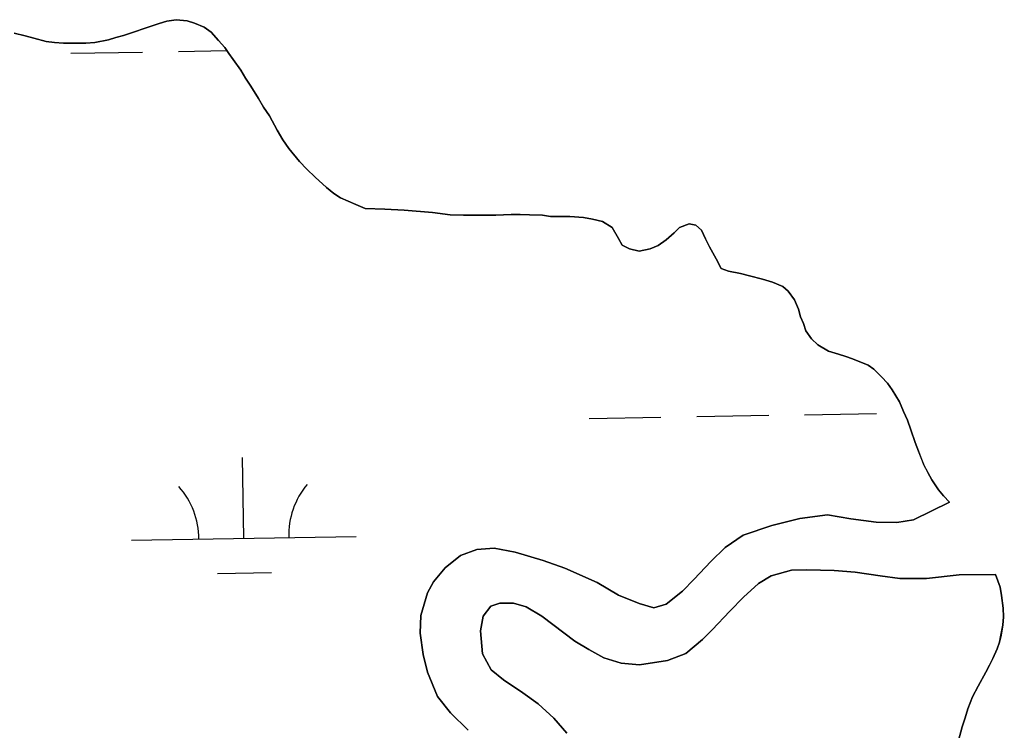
# Model space of a CAD drawing. Extents: x 3887375 to 3925618, y 296674 to 322633.
# Drawn here: x 3911865.2 to 3912303.2, y 304267.9 to 304584.3 of the extents above; entities that cross this region are included whole.
import ezdxf

# ---------------------------------------------------------------- set-up
doc = ezdxf.new("R2010")
doc.units = 0
doc.layers.add('V-TOPO-SHOR', color=7, linetype='Continuous')
doc.layers.add('V-WETL-SWMP', color=7, linetype='Continuous')

msp = doc.modelspace()

# ---------------------------------------------------------------- linework, layer by layer
at = {"layer": 'V-TOPO-SHOR'}
for points in [[(3912256.96, 304414.14), (3912253.74, 304419.46), (3912251.6, 304422.47), (3912248.92, 304425.3), (3912245.53, 304428.67), (3912243.03, 304430.43), (3912236.09, 304433.25), (3912233.07, 304434.3), (3912229.86, 304435.35), (3912225.42, 304436.76), (3912220.6, 304439.58), (3912217.75, 304442.24), (3912215.25, 304445.78), (3912214.17, 304448.97), (3912212.91, 304451.99), (3912212.01, 304455.36), (3912210.21, 304459.62), (3912207.35, 304463.34), (3912205.03, 304465.46), (3912200.41, 304467.4), (3912195.96, 304468.8), (3912190.26, 304470.2), (3912186.17, 304471.25), (3912180.84, 304472.29), (3912177.63, 304473.52), (3912175.3, 304477.78), (3912172.44, 304483.1), (3912170.65, 304486.65), (3912168.85, 304490.55), (3912166.35, 304492.85), (3912163.33, 304493.37), (3912159.07, 304491.75), (3912156.59, 304489.43), (3912153.05, 304486.21), (3912149.51, 304483.71), (3912145.96, 304482.28), (3912140.99, 304481.19), (3912136.72, 304482.24), (3912133.51, 304483.82), (3912131.9, 304486.84), (3912129.04, 304491.8), (3912124.76, 304494.45), (3912120.31, 304495.5), (3912116.22, 304496.19), (3912110.18, 304496.7), (3912105.02, 304496.68), (3912101.65, 304496.66), (3912098.09, 304497.18), (3912092.23, 304497.34), (3912088.14, 304497.49), (3912084.05, 304497.48), (3912077.3, 304497.27), (3912072.14, 304497.25), (3912062.9, 304497.21), (3912056.86, 304497.36), (3912049.04, 304498.4), (3912036.41, 304499.41), (3912027.88, 304499.91), (3912019, 304500.23), (3912014.9, 304501.99), (3912008.13, 304504.98), (3912005.1, 304506.92), (3912001.89, 304509.57), (3911996.72, 304514.17), (3911993.15, 304517.71), (3911989.76, 304521.08), (3911985.12, 304526.92), (3911982.43, 304530.82), (3911979.93, 304535.07), (3911976.52, 304541.46), (3911973.84, 304545.36), (3911971.52, 304549.26), (3911968.12, 304554.75), (3911965.79, 304558.3), (3911963.64, 304561.84), (3911960.25, 304566.62), (3911958.28, 304569.28), (3911956.49, 304571.94), (3911953.81, 304574.95), (3911950.42, 304578.67), (3911947.39, 304580.97), (3911943.12, 304582.73), (3911939.74, 304583.78), (3911934.94, 304584.29), (3911930.68, 304583.56), (3911927.3, 304582.66), (3911920.2, 304580.14), (3911916.83, 304579.06), (3911911.51, 304577.26), (3911907.96, 304576.36), (3911904.76, 304575.28), (3911898.72, 304574.19), (3911894.64, 304573.82), (3911890.55, 304573.8), (3911884.69, 304573.77), (3911880.77, 304574.11), (3911877.04, 304574.63), (3911871.52, 304576.03), (3911867.61, 304577.08), (3911862.81, 304578.3)], [(3912279.19, 304369.45), (3912276.51, 304372.28), (3912274.37, 304374.94), (3912271.33, 304379.37), (3912269.54, 304382.74), (3912267.75, 304386.28), (3912265.41, 304392.14), (3912263.97, 304396.04), (3912261.99, 304401.72), (3912260.55, 304405.98), (3912258.76, 304409.88), (3912256.96, 304414.14)], [(3912098.32, 304343.56), (3912107.94, 304340.04), (3912122.36, 304333.7), (3912131.8, 304328.06), (3912141.06, 304324.36), (3912147.64, 304322.44), (3912153.15, 304324.06), (3912160.41, 304329.78), (3912165.54, 304335.13), (3912172.98, 304342.98), (3912179.35, 304349.23), (3912187.32, 304354.77), (3912200.1, 304359.09), (3912212.53, 304362.16), (3912224.96, 304363.82), (3912235.28, 304362.08), (3912246.66, 304360.53), (3912255.73, 304360.39), (3912263.19, 304361.66), (3912279.19, 304369.45)], [(3912064.87, 304267.88), (3912057.02, 304275.67), (3912051.3, 304282.93), (3912046.81, 304293.75), (3912044.82, 304301.57), (3912043.54, 304311.16), (3912043.86, 304318.98), (3912046.84, 304329.12), (3912049.49, 304333.93), (3912054.62, 304340.17), (3912061.52, 304345.71), (3912068.8, 304348.41), (3912076.44, 304348.98), (3912085.87, 304347.24), (3912098.32, 304343.56)], [(3912299.76, 304337.19), (3912283.59, 304337.12), (3912269.02, 304335.46), (3912257.11, 304335.41), (3912248.4, 304336.62), (3912237.2, 304338.35), (3912227.95, 304339.02), (3912215.69, 304339.33), (3912208.93, 304339.12), (3912199.88, 304336.6), (3912194.2, 304333.19), (3912187.48, 304327.12), (3912181.46, 304320.88), (3912173.5, 304312.67), (3912169.25, 304308.39), (3912161.81, 304302.13), (3912153.65, 304298.9), (3912141.21, 304297.07), (3912133.04, 304297.74), (3912125.38, 304300.2), (3912118.61, 304303.91), (3912112.38, 304307.61), (3912097.75, 304318.75), (3912090.81, 304322.81), (3912085.11, 304324.56), (3912079.07, 304324.54), (3912074.99, 304323.1), (3912071.63, 304318.64), (3912070.41, 304312.24), (3912071.34, 304301.93), (3912075.11, 304294.84), (3912080.63, 304290.42), (3912089.19, 304284.59), (3912096.14, 304279.64), (3912103.1, 304273.27), (3912108.82, 304266.54)], [(3912283.19, 304263.37), (3912284.94, 304269.42), (3912286.17, 304273.51), (3912287.39, 304277.42), (3912289.5, 304282.77), (3912291.97, 304287.58), (3912295.5, 304293.81), (3912297.09, 304296.84), (3912298.5, 304299.86), (3912300.43, 304304.14), (3912301.49, 304307.16), (3912302.18, 304310.19), (3912303.05, 304314.63), (3912303.22, 304318.37), (3912303.2, 304322.28), (3912302.47, 304327.96), (3912301.74, 304331.69), (3912299.76, 304337.19)]]:
    msp.add_lwpolyline(points, dxfattribs=at)
at = {"layer": 'V-WETL-SWMP'}
for p, q in [((3911920.2, 304580.14), (3911927.3, 304582.66)), ((3911927.3, 304582.66), (3911930.67, 304583.56)), ((3911930.67, 304583.56), (3911934.94, 304584.29)), ((3911934.94, 304584.29), (3911939.74, 304583.78)), ((3911939.74, 304583.78), (3911943.12, 304582.73)), ((3911943.12, 304582.73), (3911947.39, 304580.97)), ((3911862.81, 304578.3), (3911867.61, 304577.08)), ((3911911.51, 304577.26), (3911916.83, 304579.06)), ((3911916.83, 304579.06), (3911920.2, 304580.14)), ((3911947.39, 304580.97), (3911950.42, 304578.67)), ((3911950.42, 304578.67), (3911953.81, 304574.95)), ((3911867.61, 304577.08), (3911871.52, 304576.03)), ((3911871.52, 304576.03), (3911877.04, 304574.63)), ((3911877.04, 304574.63), (3911880.77, 304574.11)), ((3911880.77, 304574.11), (3911884.69, 304573.77)), ((3911884.69, 304573.77), (3911890.55, 304573.8)), ((3911890.55, 304573.8), (3911894.64, 304573.82)), ((3911894.64, 304573.82), (3911898.72, 304574.19)), ((3911898.72, 304574.19), (3911904.76, 304575.28)), ((3911904.76, 304575.28), (3911907.96, 304576.36)), ((3911907.96, 304576.36), (3911911.51, 304577.26)), ((3911953.81, 304574.95), (3911956.49, 304571.94)), ((3911887.92, 304569.33), (3911919.91, 304569.88)), ((3911935.91, 304570.15), (3911957.45, 304570.52)), ((3911956.49, 304571.94), (3911958.28, 304569.28)), ((3911958.28, 304569.28), (3911960.25, 304566.62)), ((3911960.25, 304566.62), (3911963.64, 304561.84)), ((3911963.64, 304561.84), (3911965.79, 304558.3)), ((3911965.79, 304558.3), (3911968.12, 304554.75)), ((3911968.12, 304554.75), (3911971.52, 304549.26)), ((3911971.52, 304549.26), (3911973.84, 304545.36)), ((3911973.84, 304545.36), (3911976.52, 304541.46)), ((3911976.52, 304541.46), (3911979.93, 304535.07)), ((3911979.93, 304535.07), (3911982.43, 304530.82)), ((3911982.43, 304530.82), (3911985.12, 304526.92)), ((3911985.12, 304526.92), (3911989.76, 304521.08)), ((3911989.76, 304521.08), (3911993.15, 304517.71)), ((3911993.15, 304517.71), (3911996.72, 304514.17)), ((3911996.72, 304514.17), (3912001.89, 304509.57)), ((3912001.89, 304509.57), (3912005.1, 304506.92)), ((3912005.1, 304506.92), (3912008.13, 304504.98)), ((3912008.13, 304504.98), (3912014.9, 304501.99)), ((3912014.9, 304501.99), (3912018.99, 304500.23)), ((3912018.99, 304500.23), (3912027.88, 304499.91)), ((3912027.88, 304499.91), (3912036.41, 304499.41)), ((3912036.41, 304499.41), (3912049.04, 304498.4)), ((3912049.04, 304498.4), (3912056.86, 304497.36)), ((3912056.86, 304497.36), (3912062.9, 304497.21)), ((3912062.9, 304497.21), (3912072.14, 304497.25)), ((3912072.14, 304497.25), (3912077.3, 304497.27)), ((3912077.3, 304497.27), (3912084.05, 304497.48)), ((3912084.05, 304497.48), (3912088.14, 304497.49)), ((3912088.14, 304497.49), (3912092.23, 304497.34)), ((3912092.23, 304497.34), (3912098.09, 304497.18)), ((3912098.09, 304497.18), (3912101.65, 304496.66)), ((3912101.65, 304496.66), (3912105.02, 304496.68)), ((3912105.02, 304496.68), (3912110.18, 304496.7)), ((3912110.18, 304496.7), (3912116.22, 304496.19)), ((3912116.22, 304496.19), (3912120.31, 304495.5)), ((3912120.31, 304495.5), (3912124.76, 304494.45)), ((3912124.76, 304494.45), (3912129.04, 304491.8)), ((3912129.04, 304491.8), (3912131.9, 304486.84)), ((3912156.59, 304489.43), (3912159.07, 304491.75)), ((3912159.07, 304491.75), (3912163.33, 304493.37)), ((3912163.33, 304493.37), (3912166.35, 304492.85)), ((3912166.35, 304492.85), (3912168.85, 304490.55)), ((3912168.85, 304490.55), (3912170.65, 304486.65)), ((3912131.9, 304486.84), (3912133.51, 304483.82)), ((3912149.51, 304483.71), (3912153.05, 304486.21)), ((3912153.05, 304486.21), (3912156.59, 304489.43)), ((3912170.65, 304486.65), (3912172.44, 304483.1)), ((3912133.51, 304483.82), (3912136.72, 304482.24)), ((3912136.72, 304482.24), (3912140.99, 304481.19)), ((3912140.99, 304481.19), (3912145.96, 304482.28)), ((3912145.96, 304482.28), (3912149.51, 304483.71)), ((3912172.44, 304483.1), (3912175.3, 304477.78)), ((3912175.3, 304477.78), (3912177.63, 304473.52)), ((3912177.63, 304473.52), (3912180.83, 304472.29)), ((3912180.83, 304472.29), (3912186.17, 304471.25)), ((3912186.17, 304471.25), (3912190.26, 304470.2)), ((3912190.26, 304470.2), (3912195.96, 304468.8)), ((3912195.96, 304468.8), (3912200.41, 304467.4)), ((3912200.41, 304467.4), (3912205.03, 304465.46)), ((3912205.03, 304465.46), (3912207.35, 304463.34)), ((3912207.35, 304463.34), (3912210.21, 304459.62)), ((3912210.21, 304459.62), (3912212.01, 304455.36)), ((3912212.01, 304455.36), (3912212.91, 304451.99)), ((3912212.91, 304451.99), (3912214.17, 304448.97)), ((3912214.17, 304448.97), (3912215.25, 304445.78)), ((3912215.25, 304445.78), (3912217.75, 304442.23)), ((3912217.75, 304442.23), (3912220.6, 304439.58)), ((3912220.6, 304439.58), (3912225.41, 304436.76)), ((3912225.41, 304436.76), (3912229.86, 304435.35)), ((3912229.86, 304435.35), (3912233.07, 304434.3)), ((3912233.07, 304434.3), (3912236.09, 304433.25)), ((3912236.09, 304433.25), (3912243.03, 304430.43)), ((3912243.03, 304430.43), (3912245.53, 304428.67)), ((3912245.53, 304428.67), (3912248.92, 304425.3)), ((3912248.92, 304425.3), (3912251.6, 304422.47)), ((3912251.6, 304422.47), (3912253.74, 304419.46)), ((3912253.74, 304419.46), (3912256.96, 304414.14)), ((3912256.96, 304414.14), (3912258.76, 304409.88)), ((3912118.74, 304406.76), (3912150.74, 304407.31)), ((3912166.73, 304407.59), (3912198.73, 304408.14)), ((3912214.73, 304408.41), (3912246.72, 304408.96)), ((3912258.76, 304409.88), (3912260.55, 304405.98)), ((3912260.55, 304405.98), (3912261.99, 304401.72)), ((3912261.99, 304401.72), (3912263.97, 304396.04)), ((3912263.97, 304396.04), (3912265.41, 304392.14)), ((3911965.04, 304353.38), (3911964.42, 304389.37)), ((3912265.41, 304392.14), (3912267.74, 304386.29)), ((3912267.74, 304386.29), (3912269.54, 304382.74)), ((3912269.54, 304382.74), (3912271.33, 304379.37)), ((3912271.33, 304379.37), (3912274.37, 304374.94)), ((3912274.37, 304374.94), (3912276.51, 304372.28)), ((3912276.51, 304372.28), (3912279.19, 304369.45)), ((3912279.19, 304369.45), (3912263.19, 304361.66)), ((3912224.96, 304363.82), (3912212.53, 304362.16)), ((3912235.28, 304362.08), (3912224.96, 304363.82)), ((3912200.1, 304359.09), (3912187.32, 304354.77)), ((3912212.53, 304362.16), (3912200.1, 304359.09)), ((3912246.66, 304360.53), (3912235.28, 304362.08)), ((3912255.73, 304360.39), (3912246.66, 304360.53)), ((3912263.19, 304361.66), (3912255.73, 304360.39)), ((3912187.32, 304354.77), (3912179.35, 304349.23)), ((3911915.05, 304352.52), (3912015.04, 304354.23)), ((3912061.52, 304345.71), (3912054.62, 304340.17)), ((3912068.8, 304348.41), (3912061.52, 304345.71)), ((3912076.44, 304348.98), (3912068.8, 304348.41)), ((3912085.87, 304347.24), (3912076.44, 304348.98)), ((3912098.32, 304343.56), (3912085.87, 304347.24)), ((3912179.35, 304349.23), (3912172.98, 304342.98)), ((3912107.94, 304340.04), (3912098.32, 304343.56)), ((3912172.98, 304342.98), (3912165.54, 304335.13)), ((3911953.31, 304337.74), (3911977.31, 304338.15)), ((3912054.62, 304340.17), (3912049.49, 304333.93)), ((3912122.36, 304333.7), (3912107.94, 304340.04)), ((3912199.88, 304336.6), (3912208.93, 304339.12)), ((3912208.93, 304339.12), (3912215.69, 304339.33)), ((3912215.69, 304339.33), (3912227.95, 304339.02)), ((3912227.95, 304339.02), (3912237.2, 304338.35)), ((3912237.2, 304338.35), (3912248.4, 304336.62)), ((3912269.02, 304335.46), (3912283.59, 304337.12)), ((3912283.59, 304337.12), (3912299.76, 304337.19)), ((3912299.76, 304337.19), (3912301.74, 304331.69)), ((3912049.49, 304333.93), (3912046.84, 304329.12)), ((3912131.8, 304328.06), (3912122.36, 304333.7)), ((3912165.54, 304335.13), (3912160.41, 304329.78)), ((3912187.48, 304327.12), (3912194.2, 304333.19)), ((3912194.2, 304333.19), (3912199.88, 304336.6)), ((3912248.4, 304336.62), (3912257.11, 304335.41)), ((3912257.11, 304335.41), (3912269.02, 304335.46)), ((3912046.84, 304329.12), (3912043.86, 304318.98)), ((3912141.06, 304324.36), (3912131.8, 304328.06)), ((3912160.41, 304329.78), (3912153.15, 304324.06)), ((3912301.74, 304331.69), (3912302.47, 304327.96)), ((3912302.47, 304327.96), (3912303.2, 304322.28)), ((3912074.99, 304323.1), (3912079.07, 304324.54)), ((3912079.07, 304324.54), (3912085.11, 304324.56)), ((3912085.11, 304324.56), (3912090.81, 304322.81)), ((3912147.65, 304322.43), (3912141.06, 304324.36)), ((3912153.15, 304324.06), (3912147.65, 304322.43)), ((3912181.46, 304320.88), (3912187.48, 304327.12)), ((3912071.63, 304318.64), (3912074.99, 304323.1)), ((3912090.81, 304322.81), (3912097.75, 304318.75)), ((3912173.5, 304312.67), (3912181.46, 304320.88)), ((3912303.2, 304322.28), (3912303.22, 304318.37)), ((3912043.86, 304318.98), (3912043.54, 304311.16)), ((3912070.41, 304312.24), (3912071.63, 304318.64)), ((3912097.75, 304318.75), (3912112.38, 304307.61)), ((3912303.22, 304318.37), (3912303.06, 304314.63)), ((3912043.54, 304311.16), (3912044.82, 304301.57)), ((3912071.34, 304301.93), (3912070.41, 304312.24)), ((3912169.25, 304308.38), (3912173.5, 304312.67)), ((3912303.06, 304314.63), (3912302.19, 304310.19)), ((3912112.38, 304307.61), (3912118.61, 304303.91)), ((3912161.81, 304302.13), (3912169.25, 304308.38)), ((3912301.49, 304307.16), (3912300.43, 304304.14)), ((3912302.19, 304310.19), (3912301.49, 304307.16)), ((3912075.1, 304294.84), (3912071.34, 304301.93)), ((3912118.61, 304303.91), (3912125.38, 304300.2)), ((3912153.65, 304298.9), (3912161.81, 304302.13)), ((3912300.43, 304304.14), (3912298.5, 304299.86)), ((3912044.82, 304301.57), (3912046.81, 304293.75)), ((3912125.38, 304300.2), (3912133.04, 304297.75)), ((3912133.04, 304297.75), (3912141.21, 304297.07)), ((3912141.21, 304297.07), (3912153.65, 304298.9)), ((3912298.5, 304299.86), (3912297.09, 304296.84)), ((3912046.81, 304293.75), (3912051.3, 304282.93)), ((3912080.63, 304290.42), (3912075.1, 304294.84)), ((3912295.5, 304293.81), (3912291.97, 304287.58)), ((3912297.09, 304296.84), (3912295.5, 304293.81)), ((3912089.19, 304284.59), (3912080.63, 304290.42)), ((3912096.14, 304279.64), (3912089.19, 304284.59)), ((3912291.97, 304287.58), (3912289.5, 304282.77)), ((3912051.3, 304282.93), (3912057.02, 304275.67)), ((3912289.5, 304282.77), (3912287.39, 304277.42)), ((3912057.02, 304275.67), (3912064.87, 304267.88)), ((3912103.1, 304273.27), (3912096.14, 304279.64)), ((3912287.39, 304277.42), (3912286.17, 304273.51)), ((3912108.82, 304266.54), (3912103.1, 304273.27)), ((3912286.17, 304273.51), (3912284.94, 304269.42)), ((3912284.94, 304269.42), (3912283.19, 304263.37))]:
    msp.add_line(p, q, dxfattribs=at)
for centre, start, end in [((3911909.8, 304352.9), 0.2115, 41.7552), ((3912020.27, 304354.8), 140.2115, 181.7552)]:
    msp.add_arc(centre, 35.25, start, end, dxfattribs=at)

doc.saveas('drawing.dxf')
